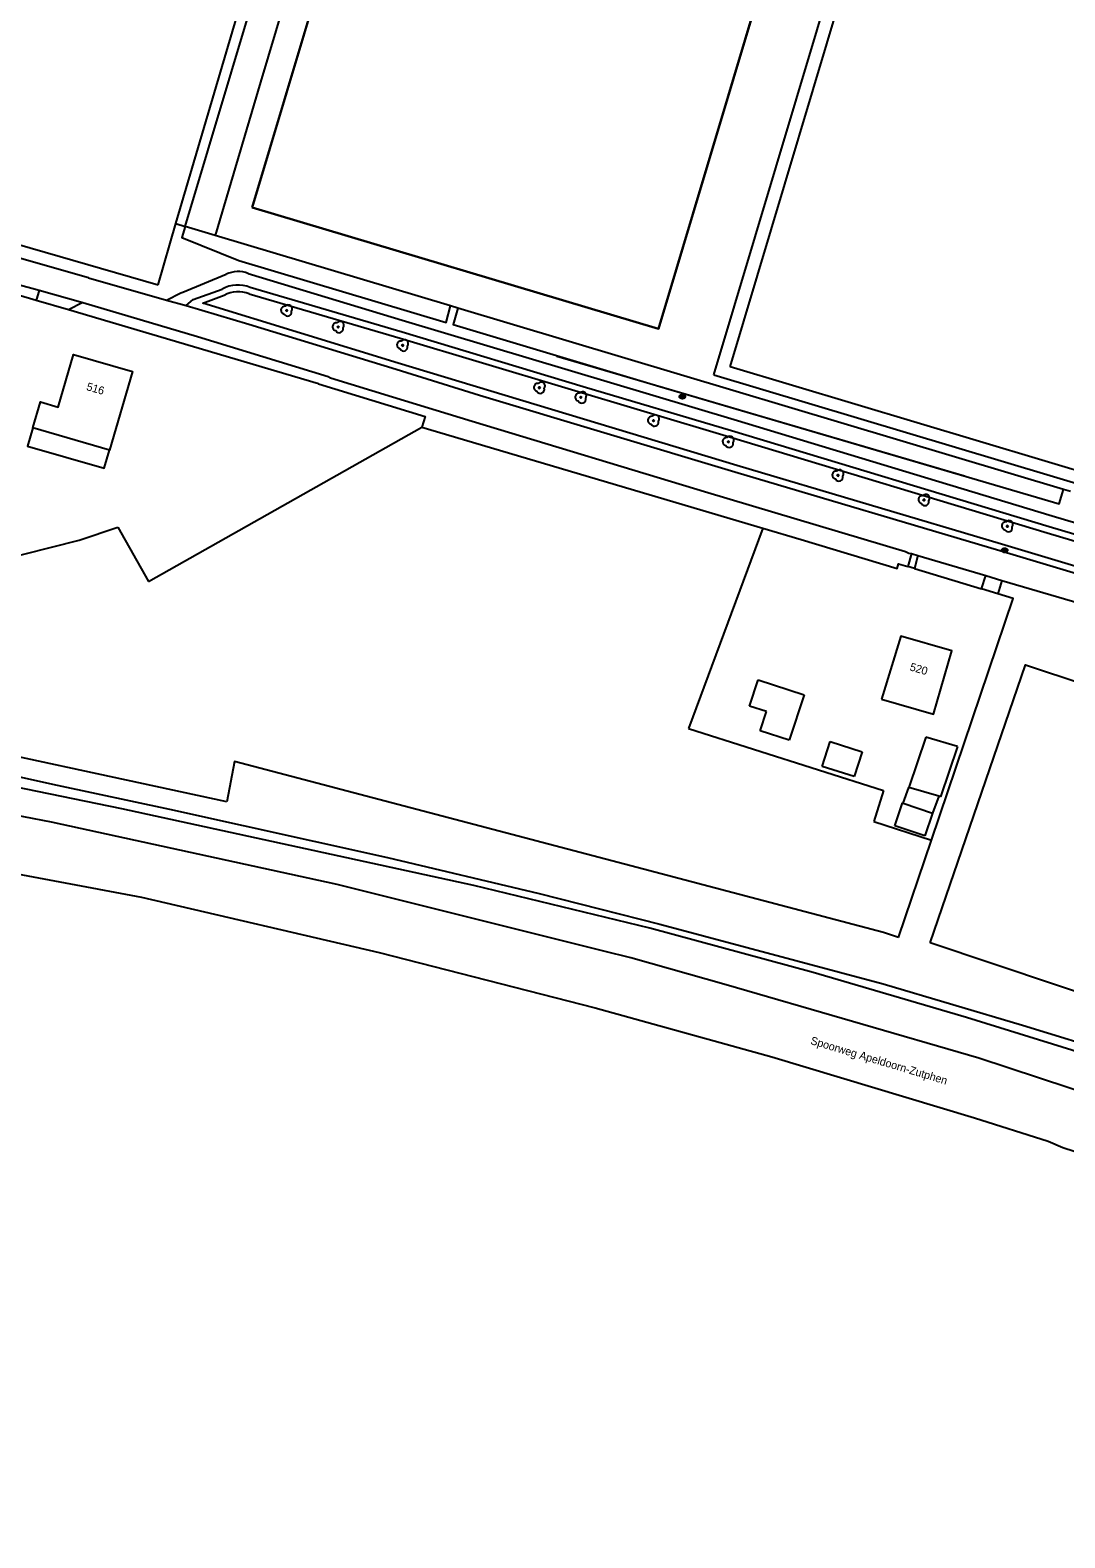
# Model space of a CAD drawing. Extents: x 194485 to 197793, y 468269 to 470822.
# Drawn here: x 196122.3 to 196278.1, y 469002.3 to 469229.5 of the extents above; entities that cross this region are included whole.
import ezdxf

# ---------------------------------------------------------------- set-up
doc = ezdxf.new("R2010")
doc.units = 0
for name, color, linetype in [('BGT begrenzing kruinlijn', 7, 'Continuous'), ('BGT grensvlak begroeid terreindeel', 7, 'Continuous'), ('BGT grensvlak begroeid terreindeel LR', 7, 'Continuous'), ('BGT grensvlak gebouwinstallatie plus 1', 7, 'Continuous'), ('BGT grensvlak onbegroeid terreindeel', 7, 'Continuous'), ('BGT grensvlak ondersteunend wegdeel', 7, 'Continuous'), ('BGT grensvlak pand op maaiveld', 7, 'Continuous'), ('BGT grensvlak vegetatieobject', 7, 'Continuous'), ('BGT grensvlak wegdeel', 7, 'Continuous'), ('BGT lijnelement scheiding hek', 7, 'Continuous'), ('BGT lijnelement scheiding muur', 7, 'Continuous'), ('BGT puntobject put drainageput', 7, 'Continuous'), ('BGT puntobject put inspectie- rioolput', 7, 'Continuous'), ('BGT puntobject vegetatieobject boom', 7, 'Continuous'), ('BGT tekst huisnummerreeks', 7, 'Continuous'), ('BGT tekst openbare ruimte label spoorbaan', 7, 'Continuous'), ('GEM grensvlak WOZ op maaiveld', 7, 'Continuous')]:
    doc.layers.add(name, color=color, linetype=linetype)

msp = doc.modelspace()

# ---------------------------------------------------------------- linework, layer by layer
at = {"layer": 'BGT begrenzing kruinlijn'}
for p, q in [((196125.51, 469110.16), (196099.82, 469115.15)), ((196168.55, 469100.8), (196125.51, 469110.16)), ((196208.72, 469090.73), (196168.55, 469100.8)), ((196212.74, 469089.72), (196208.72, 469090.73)), ((196227.14, 469085.67), (196212.74, 469089.72)), ((196265.18, 469074.62), (196227.14, 469085.67)), ((196289.77, 469066.5), (196265.18, 469074.62))]:
    msp.add_line(p, q, dxfattribs=at)
at = {"layer": 'BGT grensvlak begroeid terreindeel'}
msp.add_line((196253.08, 469092.81), (196258.04, 469107.49), dxfattribs=at)
for points in [[(196182.05, 469305.68), (196169.82, 469264.81), (196157.01, 469221.69), (196150.15, 469198.6)], [(196151.92, 469113.25), (196102.11, 469123.98), (196095.38, 469123.62), (196092.44, 469124.65), (196091.14, 469126.41), (196090.73, 469128.4), (196088.86, 469131.67), (196086.69, 469134.76)], [(196434.71, 469015.8), (196400.08, 469030.84), (196373.46, 469042.14), (196354.81, 469049.48), (196329.14, 469058.95), (196305.82, 469067.12), (196287.13, 469073.34), (196263.31, 469080.74), (196240.21, 469087.53), (196215.65, 469094.21), (196189.11, 469100.65), (196136.13, 469112.17), (196119.75, 469115.54), (196102.39, 469118.61), (196094.23, 469119.82), (196092.68, 469120.22), (196091.38, 469120.74), (196090.36, 469121.37), (196089.46, 469122.16), (196088.39, 469123.35), (196087.8, 469124.2)], [(196087.8, 469124.2), (196108.2, 469119.79), (196126.38, 469115.77), (196143.27, 469112.16), (196176.14, 469104.87), (196198.98, 469099.42), (196217.13, 469094.83), (196250.76, 469085.84), (196271.73, 469079.61), (196286.17, 469075.15), (196311.17, 469066.15), (196337.58, 469056.94), (196358.91, 469049.17), (196382.64, 469039.43), (196437.42, 469015.79), (196455.06, 469007.97), (196467.57, 469002.33)], [(196213.7, 469103.34), (196153.06, 469119.3), (196151.92, 469113.25)], [(196253.08, 469092.81), (196250.83, 469093.57), (196213.7, 469103.34)]]:
    msp.add_lwpolyline(points, dxfattribs=at)
at = {"layer": 'BGT grensvlak begroeid terreindeel LR'}
for p, q in [((196155.73, 469202.81), (196184.42, 469298.67)), ((196245.62, 469280.36), (196216.93, 469184.5)), ((196216.93, 469184.5), (196155.73, 469202.81))]:
    msp.add_line(p, q, dxfattribs=at)
msp.add_lwpolyline([(196257.82, 469091.98), (196272.21, 469133.91), (196344.46, 469109.93), (196429.69, 469085.95), (196426.29, 469076.36), (196435.11, 469072.95), (196421.96, 469033.51), (196324.81, 469069.55), (196257.82, 469091.98)], dxfattribs=at)
at = {"layer": 'BGT grensvlak gebouwinstallatie plus 1'}
for p, q in [((196230.66, 469127.65), (196231.95, 469131.61)), ((196231.95, 469131.61), (196238.86, 469129.37)), ((196238.86, 469129.37), (196236.63, 469122.52)), ((196233.2, 469126.83), (196230.66, 469127.65)), ((196232.26, 469123.94), (196233.2, 469126.83)), ((196236.63, 469122.52), (196232.26, 469123.94)), ((196241.59, 469118.57), (196242.8, 469122.32)), ((196242.8, 469122.32), (196247.58, 469120.79)), ((196247.58, 469120.79), (196246.38, 469117.04)), ((196246.38, 469117.04), (196241.59, 469118.57)), ((196253.77, 469113.03), (196254.61, 469115.4)), ((196259.16, 469114.08), (196258.2, 469111.53))]:
    msp.add_line(p, q, dxfattribs=at)
msp.add_lwpolyline([(196122.71, 469169.62), (196121.91, 469166.86), (196133.44, 469163.5), (196134.24, 469166.26)], dxfattribs=at)
at = {"layer": 'BGT grensvlak onbegroeid terreindeel'}
for p, q in [((196144.23, 469200.38), (196176.95, 469311.28)), ((196145.64, 469199.95), (196178.2, 469308.79)), ((196144.23, 469200.38), (196145.64, 469199.95)), ((196165.73, 469176.24), (196128.07, 469187.36)), ((196225.25, 469177.58), (196331.64, 469145.74)), ((196140.1, 469146.44), (196181.3, 469169.68)), ((196129.68, 469152.66), (196135.49, 469154.61)), ((196135.49, 469154.61), (196140.1, 469146.44)), ((196232.66, 469154.47), (196221.47, 469124.3)), ((196109.73, 469147.66), (196129.68, 469152.66)), ((196255.49, 469148.39), (196265.56, 469145.34)), ((196221.47, 469124.3), (196250.84, 469114.93)), ((196250.84, 469114.93), (196249.35, 469110.26)), ((196249.35, 469110.26), (196258.04, 469107.49))]:
    msp.add_line(p, q, dxfattribs=at)
for points in [[(196225.25, 469177.58), (196268.69, 469322.7), (196277.49, 469320.07)], [(196227.7, 469178.78), (196248.47, 469248.17), (196351.76, 469217.26), (196330.99, 469147.87), (196227.7, 469178.78)], [(196123.22, 469188.79), (196110.7, 469192.49), (196110.69, 469192.46)], [(196165.73, 469176.24), (196181.81, 469171.33), (196181.3, 469169.68)], [(196232.66, 469154.47), (196238.43, 469152.76), (196252.89, 469148.39), (196253.1, 469149.11), (196254.46, 469148.7)], [(196258.04, 469107.49), (196270.33, 469143.9), (196268.02, 469144.6)]]:
    msp.add_lwpolyline(points, dxfattribs=at)
at = {"layer": 'BGT grensvlak ondersteunend wegdeel'}
for p, q in [((196141.58, 469191.14), (196144.23, 469200.38)), ((196186.69, 469187.66), (196185.61, 469187.98)), ((196181.3, 469169.68), (196232.66, 469154.47)), ((196278.99, 469160.01), (196277.95, 469160.32))]:
    msp.add_line(p, q, dxfattribs=at)
for points in [[(196052.58, 469224.29), (196061.22, 469218.5), (196068, 469215.13), (196070.5, 469214.69), (196073, 469215.06), (196079.5, 469217.92), (196093.86, 469214.54), (196094.12, 469209.76), (196095.08, 469207.35), (196098.7, 469204.04), (196101.07, 469202.85), (196141.58, 469191.14)], [(196155.29, 469189.79), (196178.03, 469183.09), (196227.61, 469168.27), (196275.46, 469153.78), (196381.32, 469122.27), (196422.32, 469110.14), (196425.18, 469108.39), (196424.91, 469107.34), (196418.19, 469107.59), (196402.58, 469111.91), (196332.32, 469132.95), (196268.61, 469152.07), (196228.71, 469163.94), (196177.73, 469179.37), (196148.29, 469188.39), (196151.52, 469189.57)]]:
    msp.add_lwpolyline(points, dxfattribs=at)
msp.add_arc((196153.63, 469185.66), 4.44, 68.1834, 118.3602, dxfattribs=at)
at = {"layer": 'BGT grensvlak pand op maaiveld'}
for p, q in [((196134.24, 469166.26), (196122.71, 469169.62)), ((196257.17, 469123), (196254.61, 469115.4)), ((196261.98, 469121.6), (196257.17, 469123)), ((196261.98, 469121.6), (196259.41, 469114.01)), ((196259.16, 469114.08), (196254.61, 469115.4)), ((196259.41, 469114.01), (196259.16, 469114.08)), ((196252.5, 469109.64), (196253.66, 469113.07)), ((196253.66, 469113.07), (196253.77, 469113.03)), ((196253.77, 469113.03), (196258.2, 469111.53)), ((196258.2, 469111.53), (196257.04, 469108.1)), ((196257.04, 469108.1), (196252.5, 469109.64))]:
    msp.add_line(p, q, dxfattribs=at)
for points in [[(196122.71, 469169.62), (196123.84, 469173.51), (196126.54, 469172.73), (196128.85, 469180.63), (196137.7, 469178.07), (196134.24, 469166.26)], [(196250.54, 469128.7), (196258.33, 469126.43), (196261.12, 469135.99), (196253.44, 469138.23), (196250.54, 469128.7)]]:
    msp.add_lwpolyline(points, dxfattribs=at)
at = {"layer": 'BGT grensvlak vegetatieobject'}
for p, q in [((196150.15, 469198.6), (196145.64, 469199.95)), ((196185.61, 469187.98), (196150.15, 469198.6)), ((196277.95, 469160.32), (196186.69, 469187.66))]:
    msp.add_line(p, q, dxfattribs=at)
for points in [[(196145.64, 469199.95), (196145.12, 469198.28), (196153.72, 469194.81), (196184.94, 469185.46), (196185.61, 469187.98)], [(196186.69, 469187.66), (196186.03, 469185.16), (196217.11, 469175.82), (196277.28, 469158.16), (196277.95, 469160.32)]]:
    msp.add_lwpolyline(points, dxfattribs=at)
at = {"layer": 'BGT grensvlak wegdeel'}
for p, q in [((196131.11, 469192.19), (196112.7, 469197.45)), ((196114.12, 469192.92), (196123.65, 469190.35)), ((196145.29, 469190.07), (196151.83, 469192.75)), ((196131.11, 469192.19), (196142.81, 469188.85)), ((196123.65, 469190.35), (196123.22, 469188.79)), ((196128.07, 469187.36), (196123.22, 469188.79)), ((196123.65, 469190.35), (196130.21, 469188.49)), ((196130.21, 469188.49), (196128.07, 469187.36)), ((196142.81, 469188.85), (196145.78, 469188.02)), ((196255.03, 469150.64), (196254.46, 469148.7)), ((196255.03, 469150.64), (196256.01, 469150.37)), ((196256.01, 469150.37), (196255.49, 469148.39)), ((196256.01, 469150.37), (196266.22, 469147.36)), ((196255.49, 469148.39), (196254.46, 469148.7)), ((196265.56, 469145.34), (196266.22, 469147.36)), ((196266.22, 469147.36), (196268.64, 469146.62)), ((196268.02, 469144.6), (196265.56, 469145.34)), ((196268.64, 469146.62), (196268.02, 469144.6))]:
    msp.add_line(p, q, dxfattribs=at)
for points in [[(196155.14, 469192.87), (196178.85, 469185.68), (196228.33, 469170.87), (196276.24, 469156.36), (196382.09, 469124.85), (196423.42, 469112.37)], [(196145.78, 469188.02), (196146.84, 469188.92), (196151.21, 469190.52)], [(196155.43, 469190.78), (196178.32, 469184.05), (196205.61, 469175.85), (196227.9, 469169.22), (196275.75, 469154.73), (196381.61, 469123.22), (196422.84, 469110.77)], [(196130.21, 469188.49), (196147.48, 469183.39), (196167.17, 469177.34), (196167.53, 469177.16), (196176.89, 469174.25), (196188.86, 469170.59), (196224.37, 469159.86), (196254.15, 469150.97), (196254.65, 469150.74), (196255.03, 469150.64)], [(196142.81, 469188.85), (196144.97, 469189.93), (196145.29, 469190.07)], [(196145.78, 469188.02), (196155.22, 469185.22), (196177.43, 469178.42), (196189.95, 469174.52), (196228.42, 469162.98), (196268.32, 469151.11), (196394.03, 469113.41), (196408.69, 469108.99), (196423.38, 469104.82)], [(196268.64, 469146.62), (196301.41, 469137.01), (196334.14, 469127.24), (196366.86, 469117.43), (196399.55, 469107.55), (196423.12, 469100.23)], [(195999.02, 469122.04), (196029.6, 469118.02), (196057.23, 469114.23), (196080.95, 469110.16), (196100.51, 469106.11), (196139.05, 469098.88), (196174.84, 469090.53), (196207.41, 469082.21), (196234.02, 469074.82), (196264.51, 469065.6), (196275.61, 469062.12), (196277.85, 469061.15), (196295.25, 469055.54), (196322.11, 469046.36), (196335.98, 469041.34), (196360.04, 469032.16), (196376.51, 469025.67), (196401.49, 469015.41), (196430.94, 469002.41)]]:
    msp.add_lwpolyline(points, dxfattribs=at)
for centre, radius, start, end in [((196153.62, 469188.95), 4.2, 68.8255, 115.2875), ((196153.59, 469186.13), 4.99, 68.359, 118.4947)]:
    msp.add_arc(centre, radius, start, end, dxfattribs=at)
at = {"layer": 'BGT lijnelement scheiding hek'}
msp.add_lwpolyline([(196111.13, 469119.14), (196126.38, 469115.77), (196143.27, 469112.16), (196176.14, 469104.87), (196198.98, 469099.42), (196217.13, 469094.83), (196250.76, 469085.84), (196271.73, 469079.61), (196286.17, 469075.15), (196311.17, 469066.15), (196337.58, 469056.94), (196358.91, 469049.17), (196382.64, 469039.43), (196437.42, 469015.79)], dxfattribs=at)
at = {"layer": 'BGT lijnelement scheiding muur'}
msp.add_lwpolyline([(196201.64, 469180.38), (196231.68, 469171.54), (196263.01, 469162.38)], dxfattribs=at)
at = {"layer": 'BGT puntobject put drainageput'}
for p, q in [((196220.42, 469174.35), (196220.26, 469174.35)), ((196220.26, 469174.28), (196220.42, 469174.28)), ((196220.76, 469174.35), (196220.61, 469174.35)), ((196220.61, 469174.28), (196220.76, 469174.28))]:
    msp.add_line(p, q, dxfattribs=at)
for centre, radius, start, end in [((196220.26, 469174.31), 0.0375, 90, 270), ((196220.51, 469174.31), 0.1, 0, 180), ((196220.51, 469174.31), 0.1, 157.9757, 180), ((196220.51, 469174.31), 0.1, 180, 202.0243), ((196220.51, 469174.31), 0.1, 180, 0), ((196220.51, 469174.31), 0.1, 0, 22.0243), ((196220.51, 469174.31), 0.1, 337.9757, 0), ((196220.76, 469174.31), 0.0375, 270, 90)]:
    msp.add_arc(centre, radius, start, end, dxfattribs=at)
msp.add_ellipse((196220.51, 469174.31), major_axis=(0.392, 0), ratio=0.689655, dxfattribs=at)
msp.add_open_spline([(196220.95, 469174.31), (196220.95, 469174.36), (196220.94, 469174.4), (196220.88, 469174.51), (196220.8, 469174.57), (196220.6, 469174.64), (196220.49, 469174.64), (196220.29, 469174.6), (196220.2, 469174.55), (196220.1, 469174.44), (196220.07, 469174.38), (196220.07, 469174.25), (196220.09, 469174.19), (196220.18, 469174.09), (196220.24, 469174.06), (196220.42, 469173.99), (196220.55, 469173.98), (196220.78, 469174.04), (196220.88, 469174.11), (196220.95, 469174.24), (196220.95, 469174.28), (196220.95, 469174.31)], degree=3, dxfattribs=at)
at = {"layer": 'BGT puntobject put inspectie- rioolput'}
for p, q in [((196268.96, 469151.19), (196268.8, 469151.19)), ((196268.8, 469151.12), (196268.96, 469151.12)), ((196269.3, 469151.19), (196269.14, 469151.19)), ((196269.14, 469151.12), (196269.3, 469151.12))]:
    msp.add_line(p, q, dxfattribs=at)
for centre, radius, start, end in [((196268.8, 469151.16), 0.0375, 90, 270), ((196269.05, 469151.16), 0.1, 0, 180), ((196269.05, 469151.16), 0.1, 157.9757, 180), ((196269.05, 469151.16), 0.1, 180, 202.0243), ((196269.05, 469151.16), 0.1, 180, 0), ((196269.05, 469151.16), 0.1, 0, 22.0243), ((196269.05, 469151.16), 0.1, 337.9757, 0), ((196269.3, 469151.16), 0.0375, 270, 90)]:
    msp.add_arc(centre, radius, start, end, dxfattribs=at)
msp.add_ellipse((196269.05, 469151.16), major_axis=(0.392, 0), ratio=0.689655, dxfattribs=at)
msp.add_open_spline([(196269.49, 469151.16), (196269.49, 469151.2), (196269.48, 469151.24), (196269.41, 469151.36), (196269.33, 469151.41), (196269.14, 469151.48), (196269.03, 469151.48), (196268.83, 469151.44), (196268.74, 469151.4), (196268.64, 469151.28), (196268.61, 469151.22), (196268.61, 469151.1), (196268.63, 469151.04), (196268.72, 469150.94), (196268.78, 469150.9), (196268.95, 469150.83), (196269.09, 469150.82), (196269.32, 469150.89), (196269.42, 469150.95), (196269.48, 469151.08), (196269.49, 469151.12), (196269.49, 469151.16)], degree=3, dxfattribs=at)
at = {"layer": 'BGT puntobject vegetatieobject boom'}
for centre in [(196160.92, 469187.28), (196168.69, 469184.79), (196178.39, 469182.03), (196199, 469175.65), (196205.23, 469174.19), (196216.18, 469170.69), (196227.43, 469167.49), (196243.95, 469162.43), (196256.91, 469158.73), (196269.47, 469154.77)]:
    msp.add_circle(centre, 0.1, dxfattribs=at)
for centre, radius, start, end in [((196160.67, 469187.33), 0.6, 85.137, 257.7544), ((196161.07, 469187.03), 0.6, 208.5058, 13.8356), ((196161.17, 469187.53), 0.6, 323.5446, 138.4658), ((196160.92, 469187.28), 0.1, 0, 180), ((196160.92, 469187.28), 0.1, 180, 0), ((196168.44, 469184.84), 0.6, 85.137, 257.7544), ((196168.84, 469184.54), 0.6, 208.5058, 13.8356), ((196168.94, 469185.04), 0.6, 323.5446, 138.4658), ((196168.69, 469184.79), 0.1, 0, 180), ((196168.69, 469184.79), 0.1, 180, 0), ((196178.14, 469182.08), 0.6, 85.137, 257.7544), ((196178.54, 469181.78), 0.6, 208.5058, 13.8356), ((196178.64, 469182.28), 0.6, 323.5446, 138.4658), ((196178.39, 469182.03), 0.1, 0, 180), ((196178.39, 469182.03), 0.1, 180, 0), ((196198.75, 469175.7), 0.6, 85.137, 257.7544), ((196199.15, 469175.4), 0.6, 208.5058, 13.8356), ((196199.25, 469175.9), 0.6, 323.5446, 138.4658), ((196199, 469175.65), 0.1, 0, 180), ((196199, 469175.65), 0.1, 180, 0), ((196204.98, 469174.24), 0.6, 85.137, 257.7544), ((196205.48, 469174.44), 0.6, 323.5446, 138.4658), ((196205.38, 469173.94), 0.6, 208.5058, 13.8356), ((196205.23, 469174.19), 0.1, 0, 180), ((196205.23, 469174.19), 0.1, 180, 0), ((196215.93, 469170.74), 0.6, 85.137, 257.7544), ((196216.33, 469170.44), 0.6, 208.5058, 13.8356), ((196216.43, 469170.94), 0.6, 323.5446, 138.4658), ((196216.18, 469170.69), 0.1, 0, 180), ((196216.18, 469170.69), 0.1, 180, 0), ((196227.18, 469167.54), 0.6, 85.137, 257.7544), ((196227.68, 469167.74), 0.6, 323.5446, 138.4658), ((196227.58, 469167.24), 0.6, 208.5058, 13.8356), ((196227.43, 469167.49), 0.1, 0, 180), ((196227.43, 469167.49), 0.1, 180, 0), ((196244.2, 469162.68), 0.6, 323.5446, 138.4658), ((196243.7, 469162.48), 0.6, 85.137, 257.7544), ((196244.1, 469162.18), 0.6, 208.5058, 13.8356), ((196243.95, 469162.43), 0.1, 0, 180), ((196243.95, 469162.43), 0.1, 180, 0), ((196256.66, 469158.78), 0.6, 85.137, 257.7544), ((196257.16, 469158.98), 0.6, 323.5446, 138.4658), ((196256.91, 469158.73), 0.1, 0, 180), ((196256.91, 469158.73), 0.1, 180, 0), ((196257.06, 469158.48), 0.6, 208.5058, 13.8356), ((196269.22, 469154.82), 0.6, 85.137, 257.7544), ((196269.62, 469154.52), 0.6, 208.5058, 13.8356), ((196269.72, 469155.02), 0.6, 323.5446, 138.4658), ((196269.47, 469154.77), 0.1, 0, 180), ((196269.47, 469154.77), 0.1, 180, 0)]:
    msp.add_arc(centre, radius, start, end, dxfattribs=at)
at = {"layer": 'GEM grensvlak WOZ op maaiveld'}
for points in [[(196155.73, 469202.81), (196216.93, 469184.5), (196245.62, 469280.36), (196184.42, 469298.67), (196155.73, 469202.81)], [(196227.7, 469178.78), (196248.47, 469248.17), (196351.76, 469217.26), (196330.99, 469147.87), (196227.7, 469178.78)]]:
    msp.add_lwpolyline(points, dxfattribs=at)

# ---------------------------------------------------------------- texts
at = {"layer": 'BGT tekst huisnummerreeks'}
for s, p in [('516', (196130.69, 469175.31)), ('520', (196254.69, 469133.07))]:
    msp.add_text(s, height=1.2, rotation=343.8, dxfattribs=at).set_placement(p)
at = {"layer": 'BGT tekst openbare ruimte label spoorbaan'}
msp.add_text('Spoorweg Apeldoorn-Zutphen', height=1.2, rotation=343.3, dxfattribs=at).set_placement((196239.72, 469076.76))

doc.saveas('drawing.dxf')
